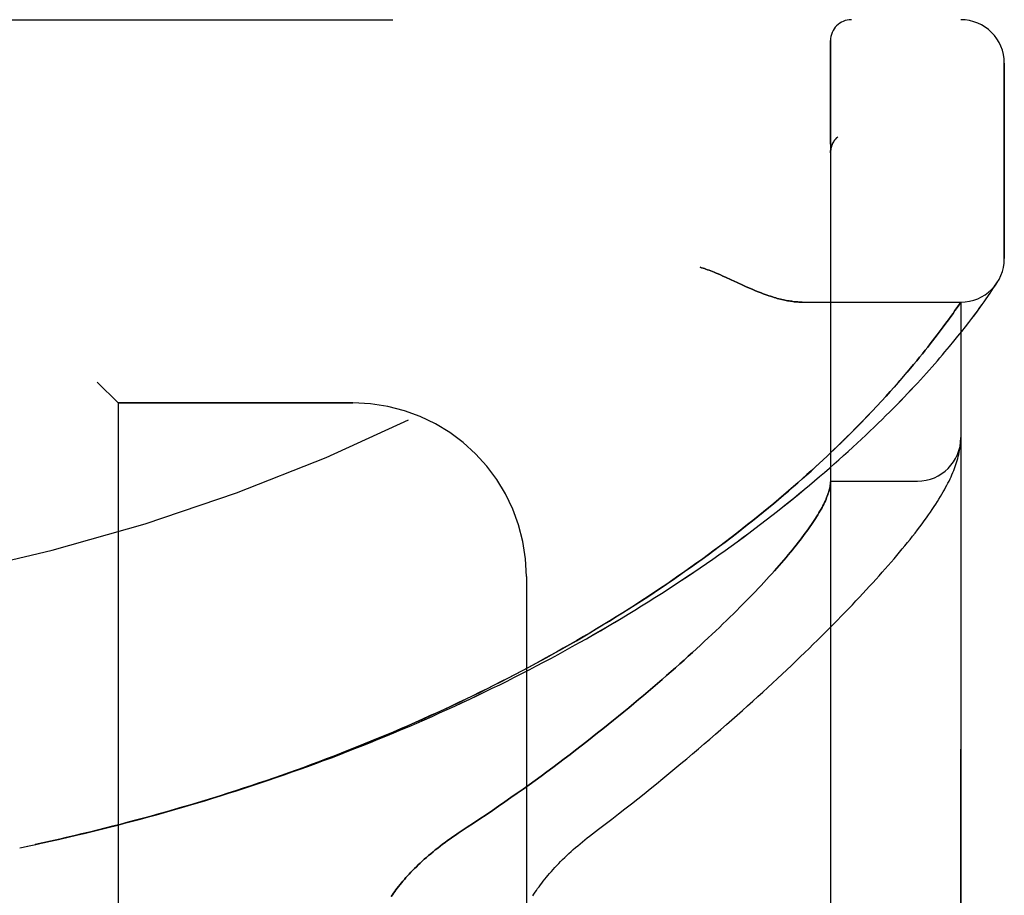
# Model space of a CAD drawing. Header units: inches. Extents: x 0 to 227, y 0 to 147.
# Tile 280 of 285: x 120.3 to 121.72, y 103.38 to 104.64. Entities that reach past the tile are written whole.
import ezdxf

# ---------------------------------------------------------------- set-up
doc = ezdxf.new("R2010")
doc.units = ezdxf.units.IN
doc.header["$LTSCALE"] = 12.466667
doc.header["$MEASUREMENT"] = 0
doc.linetypes.add('HIDDEN', pattern=[0.2, 0.1, -0.1])
doc.layers.add('LEFTHAND_DOOR_ASSEMBLY', color=7, linetype='CONTINUOUS')
doc.layers.add('RIGHTHAND_DOOR_ASSEMBLY', color=7, linetype='CONTINUOUS')

msp = doc.modelspace()

# ---------------------------------------------------------------- linework, layer by layer
at = {"layer": 'LEFTHAND_DOOR_ASSEMBLY', "color": 8, "linetype": 'HIDDEN'}
for p, q in [((119.5916, 104.6355), (121.6554, 104.6355)), ((121.4679, 101.963), (121.4679, 104.6055)), ((121.7179, 104.2918), (121.7179, 104.573)), ((121.4782, 104.4669), (121.478, 104.4667)), ((121.4679, 104.4445), (121.4679, 104.4442)), ((121.3334, 104.2574), (121.3415, 104.2536)), ((121.7043, 104.2524), (121.7061, 104.2552)), ((121.7061, 104.2552), (121.7081, 104.2583)), ((121.7078, 104.2578), (121.7075, 104.2573)), ((121.7078, 104.2578), (121.7081, 104.2583)), ((121.6973, 104.2421), (121.7001, 104.2461)), ((121.7001, 104.2461), (121.7024, 104.2496)), ((121.7024, 104.2496), (121.7043, 104.2524)), ((121.4273, 104.2293), (121.6554, 104.2293)), ((121.65, 104.2215), (121.6554, 104.2293)), ((121.6554, 102.3393), (121.6554, 104.2293)), ((121.6859, 104.2257), (121.6889, 104.2299)), ((121.6889, 104.2299), (121.6916, 104.2338)), ((121.6916, 104.2338), (121.6941, 104.2373)), ((121.6409, 104.2086), (121.6441, 104.213)), ((121.6441, 104.213), (121.6469, 104.217)), ((121.6469, 104.217), (121.65, 104.2215)), ((121.6753, 104.2112), (121.6791, 104.2164)), ((121.6791, 104.2164), (121.6826, 104.2212)), ((121.6826, 104.2212), (121.6859, 104.2257)), ((121.63, 104.1936), (121.6339, 104.1989)), ((121.6339, 104.1989), (121.6376, 104.2039)), ((121.6376, 104.2039), (121.6409, 104.2086)), ((121.6619, 104.1937), (121.6667, 104.1999)), ((121.6667, 104.1999), (121.6711, 104.2057)), ((121.6711, 104.2057), (121.6753, 104.2112)), ((121.6213, 104.182), (121.6258, 104.1879)), ((121.6258, 104.1879), (121.63, 104.1936)), ((121.6512, 104.1803), (121.6567, 104.1871)), ((121.6567, 104.1871), (121.6619, 104.1937)), ((121.6113, 104.1691), (121.6148, 104.1735)), ((121.6148, 104.1735), (121.6181, 104.1778)), ((121.6181, 104.1778), (121.6213, 104.182)), ((121.6391, 104.1654), (121.6453, 104.173)), ((121.6453, 104.173), (121.6512, 104.1803)), ((121.6001, 104.155), (121.604, 104.1599)), ((121.604, 104.1599), (121.6077, 104.1646)), ((121.6077, 104.1646), (121.6113, 104.1691)), ((121.5874, 104.1395), (121.5918, 104.1448)), ((121.5918, 104.1448), (121.596, 104.15)), ((121.596, 104.15), (121.6001, 104.155)), ((121.573, 104.1224), (121.578, 104.1283)), ((121.578, 104.1283), (121.5828, 104.134)), ((121.5828, 104.134), (121.5874, 104.1395)), ((120.4129, 104.1143), (120.4429, 104.0843)), ((121.5476, 104.0937), (121.5536, 104.1005)), ((121.5536, 104.1005), (121.5594, 104.107)), ((121.5594, 104.107), (121.565, 104.1133)), ((121.5345, 104.0796), (121.5412, 104.0868)), ((121.5412, 104.0868), (121.5476, 104.0937)), ((120.4429, 104.0843), (120.4429, 102.4843)), ((120.7804, 104.0843), (120.4429, 104.0843)), ((121.5203, 104.0645), (121.5276, 104.0722)), ((121.5276, 104.0722), (121.5345, 104.0796)), ((121.5127, 104.0566), (121.5203, 104.0645)), ((121.5046, 104.0484), (121.5127, 104.0566)), ((121.6551, 104.0278), (121.6552, 104.0285)), ((121.6552, 104.0285), (121.6552, 104.0292)), ((121.6544, 104.0209), (121.6545, 104.0216)), ((121.6545, 104.0216), (121.6546, 104.0223)), ((121.6546, 104.0223), (121.6547, 104.023)), ((121.6547, 104.023), (121.6548, 104.0237)), ((121.6548, 104.0244), (121.6549, 104.0251)), ((121.6548, 104.0237), (121.6548, 104.0244)), ((121.6549, 104.0251), (121.655, 104.0257)), ((121.655, 104.0264), (121.6551, 104.0271)), ((121.655, 104.0257), (121.655, 104.0264)), ((121.6551, 104.0271), (121.6551, 104.0278)), ((121.4679, 103.9718), (121.5929, 103.9718)), ((121.0304, 103.8343), (121.0304, 102.7343)), ((120.3014, 103.4443), (120.3129, 103.4467))]:
    msp.add_line(p, q, dxfattribs=at)
for points in [[(121.4699, 104.4552), (121.4697, 104.4546), (121.4695, 104.454), (121.4693, 104.4534), (121.4691, 104.4528), (121.4689, 104.4522), (121.4688, 104.4516), (121.4686, 104.451), (121.4685, 104.4504), (121.4684, 104.4498), (121.4683, 104.4492), (121.4682, 104.4486), (121.4681, 104.448), (121.468, 104.4474), (121.468, 104.4467), (121.4679, 104.4461), (121.4679, 104.4455), (121.4679, 104.4449), (121.4679, 104.4445)], [(121.4741, 104.4625), (121.4737, 104.462), (121.4733, 104.4615), (121.473, 104.4611), (121.4727, 104.4606), (121.4724, 104.4601), (121.472, 104.4595), (121.4717, 104.459), (121.4715, 104.4585), (121.4712, 104.4579), (121.4709, 104.4574), (121.4706, 104.4568), (121.4704, 104.4563), (121.4701, 104.4557), (121.4699, 104.4552)], [(121.4741, 104.4625), (121.4742, 104.4627), (121.4744, 104.463), (121.4746, 104.4632), (121.4748, 104.4634), (121.475, 104.4637), (121.4752, 104.4639), (121.4754, 104.4641), (121.4756, 104.4643), (121.4758, 104.4645), (121.476, 104.4648), (121.4762, 104.465), (121.4764, 104.4652), (121.4766, 104.4654), (121.4768, 104.4656), (121.477, 104.4658), (121.4772, 104.466), (121.4775, 104.4663), (121.4777, 104.4665), (121.4779, 104.4667), (121.4782, 104.4669)], [(121.2804, 104.2793), (121.2824, 104.2787), (121.2845, 104.2781), (121.2866, 104.2774), (121.2887, 104.2767), (121.2909, 104.2759), (121.2932, 104.2751), (121.2955, 104.2742), (121.298, 104.2733), (121.3006, 104.2722), (121.3034, 104.271), (121.3064, 104.2698), (121.3096, 104.2684), (121.313, 104.2668), (121.3167, 104.2652)], [(121.3167, 104.2652), (121.3247, 104.2614), (121.3334, 104.2574)], [(121.3415, 104.2536), (121.3454, 104.2519), (121.349, 104.2503), (121.3525, 104.2488), (121.3559, 104.2473), (121.3591, 104.246), (121.3622, 104.2447), (121.3652, 104.2435), (121.3682, 104.2424), (121.371, 104.2413), (121.3738, 104.2403), (121.3765, 104.2393), (121.3791, 104.2384), (121.3817, 104.2376), (121.3842, 104.2368), (121.3866, 104.236), (121.389, 104.2354), (121.3913, 104.2347), (121.3936, 104.2341), (121.3958, 104.2335), (121.398, 104.233), (121.4001, 104.2325), (121.4022, 104.2321), (121.4042, 104.2317), (121.4062, 104.2313), (121.4082, 104.231), (121.4101, 104.2307), (121.412, 104.2304), (121.4138, 104.2302), (121.4156, 104.2299), (121.4174, 104.2298), (121.4191, 104.2296), (121.4208, 104.2295), (121.4225, 104.2294), (121.4241, 104.2293), (121.4258, 104.2293), (121.4273, 104.2293)], [(121.6941, 104.2373), (121.6952, 104.239), (121.6973, 104.2421)], [(120.3593, 103.4569), (120.3709, 103.4596), (120.3825, 103.4623), (120.3941, 103.465), (120.4056, 103.4678), (120.4172, 103.4707), (120.4288, 103.4736), (120.4404, 103.4765), (120.452, 103.4795), (120.4636, 103.4825), (120.4751, 103.4856), (120.4867, 103.4887), (120.4983, 103.4919), (120.5098, 103.4951), (120.5214, 103.4984), (120.5329, 103.5017), (120.5444, 103.5051), (120.5559, 103.5085), (120.5674, 103.512), (120.579, 103.5155), (120.5904, 103.5191), (120.6019, 103.5227), (120.6134, 103.5263), (120.6248, 103.53), (120.6363, 103.5338), (120.6477, 103.5376), (120.6591, 103.5414), (120.6705, 103.5453), (120.6819, 103.5493), (120.6933, 103.5533), (120.7047, 103.5573), (120.716, 103.5614), (120.7273, 103.5655), (120.7386, 103.5697), (120.7499, 103.5739), (120.7612, 103.5782), (120.7724, 103.5826), (120.7836, 103.5869), (120.7948, 103.5914), (120.806, 103.5958), (120.8172, 103.6003), (120.8283, 103.6049), (120.8394, 103.6095), (120.8505, 103.6142), (120.8616, 103.6189), (120.8726, 103.6236), (120.8836, 103.6284), (120.8946, 103.6333), (120.9055, 103.6382), (120.9164, 103.6431), (120.9273, 103.6481), (120.9381, 103.6531), (120.949, 103.6582), (120.9597, 103.6633), (120.9705, 103.6685), (120.9812, 103.6737), (120.9919, 103.6789), (121.0025, 103.6842), (121.0131, 103.6895), (121.0237, 103.6949), (121.0342, 103.7003), (121.0447, 103.7058), (121.0551, 103.7113), (121.0655, 103.7168), (121.0758, 103.7224), (121.0861, 103.728), (121.0964, 103.7337), (121.1066, 103.7394), (121.1167, 103.7451), (121.1268, 103.7508), (121.1369, 103.7566), (121.1469, 103.7625), (121.1568, 103.7683), (121.1667, 103.7742), (121.1765, 103.7802), (121.1863, 103.7861), (121.196, 103.7921), (121.2057, 103.7981), (121.2152, 103.8042), (121.2248, 103.8102), (121.2342, 103.8163), (121.2436, 103.8224), (121.2529, 103.8286), (121.2621, 103.8347), (121.2713, 103.8409), (121.2804, 103.8471), (121.2895, 103.8533), (121.2984, 103.8595), (121.3073, 103.8658), (121.3161, 103.872), (121.3248, 103.8783), (121.3334, 103.8846), (121.342, 103.8908), (121.3504, 103.8971), (121.3588, 103.9034), (121.3671, 103.9097), (121.3753, 103.9159), (121.3834, 103.9222), (121.3914, 103.9285), (121.3993, 103.9347), (121.4071, 103.941), (121.4149, 103.9472), (121.4225, 103.9534), (121.4301, 103.9597), (121.4375, 103.9659), (121.4448, 103.972), (121.4521, 103.9782), (121.4592, 103.9843), (121.4662, 103.9904), (121.4732, 103.9965), (121.48, 104.0025), (121.4867, 104.0085), (121.4933, 104.0144), (121.4998, 104.0204), (121.5061, 104.0262), (121.5124, 104.0321), (121.5185, 104.0379), (121.5246, 104.0436), (121.5305, 104.0493), (121.5363, 104.0549), (121.542, 104.0605), (121.5476, 104.066), (121.5531, 104.0715), (121.5584, 104.0768), (121.5637, 104.0822), (121.5688, 104.0874), (121.5738, 104.0926), (121.5787, 104.0978), (121.5835, 104.1028), (121.5882, 104.1078), (121.5928, 104.1127), (121.5972, 104.1175), (121.6015, 104.1223), (121.6058, 104.127), (121.6099, 104.1316), (121.6139, 104.1361), (121.6178, 104.1405), (121.6216, 104.1449), (121.6253, 104.1492), (121.6289, 104.1534), (121.6324, 104.1575), (121.6391, 104.1654)], [(121.565, 104.1133), (121.5677, 104.1164), (121.573, 104.1224)], [(120.357, 103.4564), (120.3681, 103.459), (120.3793, 103.4616), (120.3904, 103.4642), (120.4015, 103.4669), (120.4126, 103.4696), (120.4237, 103.4724), (120.4348, 103.4752), (120.4459, 103.478), (120.457, 103.4809), (120.4681, 103.4839), (120.4792, 103.4868), (120.4903, 103.4899), (120.5014, 103.493), (120.5124, 103.4961), (120.5235, 103.4992), (120.5345, 103.5024), (120.5456, 103.5057), (120.5566, 103.509), (120.5676, 103.5123), (120.5786, 103.5157), (120.5896, 103.5192), (120.6006, 103.5226), (120.6116, 103.5262), (120.6225, 103.5297), (120.6335, 103.5333), (120.6444, 103.537), (120.6553, 103.5407), (120.6662, 103.5445), (120.6771, 103.5483), (120.688, 103.5521), (120.6989, 103.556), (120.7097, 103.5599), (120.7205, 103.5639), (120.7313, 103.5679), (120.7421, 103.572), (120.7529, 103.5761), (120.7636, 103.5803), (120.7743, 103.5845), (120.785, 103.5887), (120.7957, 103.593), (120.8064, 103.5974), (120.817, 103.6017), (120.8276, 103.6062), (120.8382, 103.6107), (120.8488, 103.6152), (120.8593, 103.6197), (120.8698, 103.6243), (120.8803, 103.629), (120.8908, 103.6337), (120.9012, 103.6384), (120.9116, 103.6432), (120.922, 103.6481), (120.9323, 103.6529), (120.9426, 103.6579), (120.9528, 103.6628), (120.9631, 103.6678), (120.9733, 103.6729), (120.9834, 103.678), (120.9936, 103.6831), (121.0037, 103.6883), (121.0137, 103.6935), (121.0237, 103.6987), (121.0337, 103.704), (121.0436, 103.7094), (121.0535, 103.7147), (121.0633, 103.7201), (121.0731, 103.7256), (121.0829, 103.7311), (121.0926, 103.7366), (121.1022, 103.7422), (121.1118, 103.7478), (121.1214, 103.7534), (121.1309, 103.7591), (121.1404, 103.7648), (121.1498, 103.7705), (121.1591, 103.7763), (121.1684, 103.7821), (121.1776, 103.7879), (121.1868, 103.7937), (121.1959, 103.7996), (121.205, 103.8055), (121.214, 103.8115), (121.2229, 103.8174), (121.2317, 103.8234), (121.2405, 103.8294), (121.2493, 103.8354), (121.2579, 103.8415), (121.2665, 103.8475), (121.275, 103.8536), (121.2834, 103.8597), (121.2918, 103.8658), (121.3001, 103.8719), (121.3083, 103.878), (121.3164, 103.8841), (121.3245, 103.8903), (121.3324, 103.8964), (121.3403, 103.9026), (121.3481, 103.9087), (121.3558, 103.9148), (121.3634, 103.921), (121.371, 103.9271), (121.3784, 103.9332), (121.3857, 103.9393), (121.393, 103.9454), (121.4001, 103.9515), (121.4072, 103.9575), (121.414, 103.9634), (121.4207, 103.9693), (121.4272, 103.9751), (121.4336, 103.9808), (121.4398, 103.9863), (121.4457, 103.9917), (121.4515, 103.9971), (121.4571, 104.0022), (121.4625, 104.0073), (121.4677, 104.0122), (121.4728, 104.0171), (121.4777, 104.0218), (121.4825, 104.0265), (121.4872, 104.031), (121.4917, 104.0355), (121.4961, 104.0399), (121.5046, 104.0484)], [(121.6552, 104.0292), (121.6553, 104.0295), (121.6553, 104.0299), (121.6553, 104.0303), (121.6553, 104.0306), (121.6553, 104.031), (121.6553, 104.0314), (121.6553, 104.0318), (121.6554, 104.0321), (121.6554, 104.0325), (121.6554, 104.0329), (121.6554, 104.0332), (121.6554, 104.0335)], [(121.1212, 103.4611), (121.1342, 103.471), (121.1437, 103.4783), (121.1532, 103.4856), (121.1626, 103.4929), (121.172, 103.5002), (121.1813, 103.5075), (121.1905, 103.5147), (121.1996, 103.522), (121.2086, 103.5293), (121.2176, 103.5365), (121.2264, 103.5438), (121.2352, 103.551), (121.2439, 103.5581), (121.2525, 103.5653), (121.261, 103.5724), (121.2694, 103.5795), (121.2778, 103.5866), (121.286, 103.5936), (121.2942, 103.6006), (121.3022, 103.6076), (121.3102, 103.6145), (121.318, 103.6214), (121.3258, 103.6282), (121.3335, 103.635), (121.3411, 103.6417), (121.3485, 103.6485), (121.3559, 103.6551), (121.3632, 103.6617), (121.3704, 103.6683), (121.3775, 103.6748), (121.3845, 103.6813), (121.3914, 103.6877), (121.3982, 103.694), (121.4049, 103.7003), (121.4115, 103.7066), (121.418, 103.7128), (121.4244, 103.7189), (121.4307, 103.725), (121.437, 103.7311), (121.4431, 103.7371), (121.4491, 103.743), (121.4551, 103.7489), (121.4609, 103.7547), (121.4667, 103.7605), (121.4724, 103.7662), (121.4779, 103.7718), (121.4834, 103.7774), (121.4888, 103.783), (121.4941, 103.7885), (121.4993, 103.7939), (121.5044, 103.7993), (121.5095, 103.8047), (121.5144, 103.81), (121.5193, 103.8152), (121.5241, 103.8204), (121.5288, 103.8255), (121.5334, 103.8306), (121.5379, 103.8356), (121.5423, 103.8406), (121.5467, 103.8455), (121.551, 103.8504), (121.5551, 103.8553), (121.5593, 103.8601), (121.5633, 103.8648), (121.5673, 103.8695), (121.5711, 103.8742), (121.5749, 103.8788), (121.5786, 103.8834), (121.5823, 103.8879), (121.5859, 103.8925), (121.5894, 103.897), (121.5928, 103.9015), (121.5962, 103.9059), (121.5995, 103.9103), (121.6027, 103.9146), (121.6057, 103.9189), (121.6087, 103.9231), (121.6115, 103.9272), (121.6142, 103.9311), (121.6168, 103.935), (121.6192, 103.9387), (121.6216, 103.9423), (121.6238, 103.9459), (121.6259, 103.9494), (121.6279, 103.9528), (121.6299, 103.9561), (121.6317, 103.9593), (121.6335, 103.9626), (121.6352, 103.9657), (121.6368, 103.9689), (121.6384, 103.9719), (121.6398, 103.975), (121.6412, 103.978), (121.6426, 103.981), (121.6439, 103.984), (121.6451, 103.9869), (121.6462, 103.9899), (121.6473, 103.9928), (121.6483, 103.9957), (121.6493, 103.9986), (121.6502, 104.0015), (121.651, 104.0044), (121.6517, 104.0072), (121.6524, 104.01), (121.653, 104.0128), (121.6536, 104.0156), (121.654, 104.0183), (121.6544, 104.0209)], [(121.4677, 103.9677), (121.4675, 103.966), (121.4672, 103.9642), (121.4668, 103.9623), (121.4664, 103.9604), (121.4659, 103.9585), (121.4653, 103.9565), (121.4647, 103.9545), (121.464, 103.9524), (121.4632, 103.9502), (121.4623, 103.948), (121.4614, 103.9458), (121.4604, 103.9435), (121.4593, 103.9412), (121.4581, 103.9388), (121.4569, 103.9363), (121.4556, 103.9338), (121.4542, 103.9313), (121.4527, 103.9287), (121.4512, 103.926), (121.4496, 103.9233), (121.4479, 103.9206), (121.4461, 103.9178), (121.4443, 103.9149), (121.4424, 103.912), (121.4404, 103.9091), (121.4383, 103.906), (121.4361, 103.903), (121.4339, 103.8999), (121.4316, 103.8967), (121.4292, 103.8935), (121.4267, 103.8902), (121.4242, 103.8869), (121.4215, 103.8835), (121.4188, 103.88), (121.416, 103.8765), (121.4131, 103.873), (121.4102, 103.8694), (121.4071, 103.8657), (121.404, 103.862), (121.4008, 103.8582), (121.3975, 103.8544), (121.3941, 103.8505), (121.3906, 103.8466), (121.3871, 103.8426), (121.3834, 103.8386), (121.3797, 103.8345), (121.3759, 103.8303), (121.372, 103.8261), (121.368, 103.8218), (121.3639, 103.8175), (121.3598, 103.8131), (121.3555, 103.8087), (121.3512, 103.8042), (121.3467, 103.7997), (121.3422, 103.7951), (121.3376, 103.7904), (121.3329, 103.7857), (121.3281, 103.781), (121.3232, 103.7762), (121.3182, 103.7713), (121.3131, 103.7664), (121.3079, 103.7614), (121.3027, 103.7564), (121.2973, 103.7513), (121.2919, 103.7462), (121.2863, 103.741), (121.2807, 103.7357), (121.2749, 103.7305), (121.2691, 103.7251), (121.2632, 103.7197), (121.2572, 103.7143), (121.2511, 103.7088), (121.2448, 103.7033), (121.2385, 103.6977), (121.2321, 103.6921), (121.2256, 103.6865), (121.2191, 103.6808), (121.2124, 103.675), (121.2056, 103.6692), (121.1987, 103.6634), (121.1918, 103.6575), (121.1847, 103.6516), (121.1776, 103.6457), (121.1703, 103.6397), (121.163, 103.6337), (121.1556, 103.6277), (121.1481, 103.6216), (121.1405, 103.6156), (121.1328, 103.6095), (121.125, 103.6033), (121.1172, 103.5972), (121.1092, 103.591), (121.1012, 103.5848), (121.0931, 103.5786), (121.0849, 103.5724), (121.0767, 103.5662), (121.0684, 103.56), (121.0599, 103.5537), (121.0515, 103.5475), (121.0429, 103.5413), (121.0343, 103.535), (121.0257, 103.5288), (121.0169, 103.5226), (121.0081, 103.5164), (120.9993, 103.5103), (120.9904, 103.5041), (120.9814, 103.498), (120.9724, 103.4919), (120.9634, 103.4858), (120.9543, 103.4797), (120.9452, 103.4737), (120.9321, 103.4652)], [(121.4679, 103.9708), (121.4679, 103.9705), (121.4679, 103.9702), (121.4678, 103.9699), (121.4678, 103.9695), (121.4678, 103.9691), (121.4678, 103.9687), (121.4677, 103.9682), (121.4677, 103.9677)], [(120.9321, 103.4652), (120.9283, 103.4626), (120.9244, 103.46), (120.9207, 103.4573), (120.917, 103.4547), (120.9133, 103.452), (120.9097, 103.4493), (120.9062, 103.4466), (120.9027, 103.4439), (120.8993, 103.4412), (120.896, 103.4385), (120.8928, 103.4358), (120.8896, 103.4331), (120.8865, 103.4304), (120.8834, 103.4277), (120.8805, 103.425), (120.8776, 103.4223), (120.8747, 103.4196), (120.872, 103.417), (120.8693, 103.4143), (120.8667, 103.4117), (120.8642, 103.4091), (120.8618, 103.4065), (120.8594, 103.4039), (120.8571, 103.4013), (120.8548, 103.3988), (120.8526, 103.3963), (120.8505, 103.3937), (120.8485, 103.3913), (120.8465, 103.3888), (120.8446, 103.3863), (120.8427, 103.3839), (120.841, 103.3815), (120.8392, 103.3791), (120.8376, 103.3767), (120.8359, 103.3744)], [(120.3125, 103.4467), (120.3245, 103.4492), (120.3361, 103.4517), (120.3477, 103.4543)], [(120.3236, 103.449), (120.3347, 103.4515), (120.3459, 103.4539), (120.3593, 103.4569)], [(121.0395, 103.3752), (121.0412, 103.3777), (121.0429, 103.3803), (121.0447, 103.3829), (121.0465, 103.3855), (121.0485, 103.3882), (121.0505, 103.3909), (121.0525, 103.3936), (121.0546, 103.3963), (121.0568, 103.399), (121.0591, 103.4018), (121.0614, 103.4046), (121.0638, 103.4074), (121.0663, 103.4102), (121.0688, 103.4131), (121.0714, 103.4159), (121.0741, 103.4188), (121.0768, 103.4216), (121.0796, 103.4245), (121.0825, 103.4274), (121.0854, 103.4302), (121.0884, 103.4331), (121.0915, 103.436), (121.0946, 103.4388), (121.0977, 103.4417), (121.1009, 103.4445), (121.1042, 103.4473), (121.1075, 103.4501), (121.1109, 103.4529), (121.1143, 103.4557), (121.1177, 103.4584), (121.1212, 103.4611)]]:
    msp.add_lwpolyline(points, dxfattribs=at)
for centre, radius, start, end in [((119.6554, 106.5594), 2.7751, 270, 316.1116), ((121.4979, 104.6055), 0.03, 90, 180), ((121.6554, 104.573), 0.0625, 0, 90), ((121.6554, 104.2918), 0.0625, 270, 360), ((120.7804, 103.8343), 0.25, 0, 90), ((121.5929, 104.0343), 0.0625, 270, 360)]:
    msp.add_arc(centre, radius, start, end, dxfattribs=at)
at = {"layer": 'RIGHTHAND_DOOR_ASSEMBLY', "color": 8, "linetype": 'HIDDEN'}
for p, q in [((119.5916, 104.6355), (121.6554, 104.6355)), ((121.4679, 104.6055), (121.4679, 101.963)), ((121.7179, 104.573), (121.7179, 104.2918)), ((121.4782, 104.4669), (121.478, 104.4667)), ((121.4679, 104.4442), (121.4679, 104.4445)), ((121.3416, 104.2536), (121.3334, 104.2574)), ((121.7043, 104.2524), (121.7061, 104.2552)), ((121.7061, 104.2552), (121.7078, 104.2578)), ((121.6973, 104.2421), (121.7001, 104.2462)), ((121.7001, 104.2462), (121.7024, 104.2496)), ((121.7024, 104.2496), (121.7043, 104.2524)), ((121.4273, 104.2293), (121.6554, 104.2293)), ((121.6554, 104.2293), (121.6513, 104.2233)), ((121.6554, 104.2293), (121.6554, 102.3393)), ((121.6859, 104.2258), (121.6889, 104.2299)), ((121.6889, 104.2299), (121.6916, 104.2338)), ((121.6916, 104.2338), (121.6941, 104.2373)), ((121.6441, 104.213), (121.6409, 104.2086)), ((121.6469, 104.217), (121.6441, 104.213)), ((121.65, 104.2215), (121.6469, 104.217)), ((121.6513, 104.2233), (121.65, 104.2215)), ((121.6753, 104.2113), (121.6791, 104.2164)), ((121.6791, 104.2164), (121.6827, 104.2213)), ((121.6827, 104.2213), (121.6859, 104.2258)), ((121.6339, 104.1989), (121.63, 104.1936)), ((121.6375, 104.2039), (121.6339, 104.1989)), ((121.6409, 104.2086), (121.6375, 104.2039)), ((121.6619, 104.1937), (121.6667, 104.1999)), ((121.6667, 104.1999), (121.6711, 104.2058)), ((121.6711, 104.2058), (121.6753, 104.2113)), ((121.6258, 104.1879), (121.6213, 104.182)), ((121.63, 104.1936), (121.6258, 104.1879)), ((121.6512, 104.1803), (121.6567, 104.1872)), ((121.6567, 104.1872), (121.6619, 104.1937)), ((121.6148, 104.1736), (121.6113, 104.1691)), ((121.6181, 104.1778), (121.6148, 104.1736)), ((121.6213, 104.182), (121.6181, 104.1778)), ((121.6391, 104.1654), (121.6454, 104.173)), ((121.6454, 104.173), (121.6512, 104.1803)), ((121.604, 104.1599), (121.6001, 104.155)), ((121.6078, 104.1646), (121.604, 104.1599)), ((121.6113, 104.1691), (121.6078, 104.1646)), ((121.5918, 104.1449), (121.5874, 104.1395)), ((121.5961, 104.15), (121.5918, 104.1449)), ((121.6001, 104.155), (121.5961, 104.15)), ((121.578, 104.1284), (121.573, 104.1225)), ((121.5828, 104.134), (121.578, 104.1284)), ((121.5874, 104.1395), (121.5828, 104.134)), ((120.4429, 104.0843), (120.4129, 104.1143)), ((121.5537, 104.1006), (121.5477, 104.0939)), ((121.5595, 104.1071), (121.5537, 104.1006)), ((121.5651, 104.1134), (121.5595, 104.1071)), ((121.5413, 104.0869), (121.5347, 104.0798)), ((121.5477, 104.0939), (121.5413, 104.0869)), ((120.4429, 104.0843), (120.4429, 102.4843)), ((120.4429, 104.0843), (120.7804, 104.0843)), ((121.5277, 104.0724), (121.5205, 104.0647)), ((121.5347, 104.0798), (121.5277, 104.0724)), ((121.5128, 104.0568), (121.5048, 104.0487)), ((121.5205, 104.0647), (121.5128, 104.0568)), ((121.6552, 104.0281), (121.6552, 104.0288)), ((121.6544, 104.0209), (121.6545, 104.0216)), ((121.6545, 104.0216), (121.6546, 104.0223)), ((121.6547, 104.0234), (121.6548, 104.0241)), ((121.6548, 104.0241), (121.6549, 104.0247)), ((121.6549, 104.0254), (121.655, 104.0261)), ((121.6549, 104.0247), (121.6549, 104.0254)), ((121.655, 104.0261), (121.6551, 104.0268)), ((121.6551, 104.0274), (121.6552, 104.0281)), ((121.6551, 104.0268), (121.6551, 104.0274)), ((121.4679, 103.9718), (121.5929, 103.9718)), ((121.0304, 103.8343), (121.0304, 102.7343)), ((120.3014, 103.4443), (120.3129, 103.4467))]:
    msp.add_line(p, q, dxfattribs=at)
for points in [[(121.4679, 104.4445), (121.4679, 104.4449), (121.4679, 104.4455), (121.4679, 104.4461), (121.468, 104.4467), (121.468, 104.4473), (121.4681, 104.4479), (121.4682, 104.4486), (121.4683, 104.4492), (121.4684, 104.4498), (121.4685, 104.4504), (121.4686, 104.451), (121.4688, 104.4516), (121.4689, 104.4522), (121.4691, 104.4527), (121.4693, 104.4533), (121.4695, 104.4539), (121.4697, 104.4545), (121.4699, 104.455)], [(121.4699, 104.455), (121.4701, 104.4556), (121.4703, 104.4562), (121.4706, 104.4568), (121.4709, 104.4573), (121.4711, 104.4579), (121.4714, 104.4584), (121.4717, 104.459), (121.472, 104.4595), (121.4723, 104.46), (121.4727, 104.4605), (121.473, 104.4611), (121.4734, 104.4616), (121.4737, 104.462), (121.4741, 104.4625)], [(121.4782, 104.4669), (121.4779, 104.4667), (121.4777, 104.4665), (121.4775, 104.4663), (121.4772, 104.466), (121.477, 104.4658), (121.4768, 104.4656), (121.4766, 104.4654), (121.4764, 104.4652), (121.4762, 104.465), (121.476, 104.4648), (121.4758, 104.4645), (121.4756, 104.4643), (121.4754, 104.4641), (121.4752, 104.4639), (121.475, 104.4637), (121.4748, 104.4634), (121.4746, 104.4632), (121.4744, 104.463), (121.4742, 104.4628), (121.4741, 104.4625)], [(121.3167, 104.2652), (121.313, 104.2668), (121.3096, 104.2684), (121.3064, 104.2698), (121.3034, 104.271), (121.3006, 104.2722), (121.298, 104.2733), (121.2955, 104.2742), (121.2932, 104.2751), (121.2909, 104.2759), (121.2887, 104.2767), (121.2866, 104.2774), (121.2845, 104.2781), (121.2824, 104.2787), (121.2804, 104.2793)], [(121.3334, 104.2574), (121.3247, 104.2614), (121.3167, 104.2652)], [(121.4273, 104.2293), (121.4258, 104.2293), (121.4241, 104.2293), (121.4225, 104.2294), (121.4208, 104.2295), (121.4191, 104.2296), (121.4174, 104.2298), (121.4156, 104.2299), (121.4138, 104.2302), (121.412, 104.2304), (121.4101, 104.2307), (121.4082, 104.231), (121.4062, 104.2313), (121.4042, 104.2317), (121.4022, 104.2321), (121.4001, 104.2325), (121.398, 104.233), (121.3958, 104.2335), (121.3936, 104.2341), (121.3913, 104.2347), (121.389, 104.2354), (121.3866, 104.236), (121.3842, 104.2368), (121.3817, 104.2376), (121.3791, 104.2384), (121.3765, 104.2393), (121.3738, 104.2403), (121.371, 104.2413), (121.3682, 104.2424), (121.3653, 104.2435), (121.3622, 104.2447), (121.3591, 104.246), (121.3559, 104.2473), (121.3525, 104.2488), (121.349, 104.2503), (121.3454, 104.2519), (121.3416, 104.2536)], [(121.6941, 104.2373), (121.6952, 104.239), (121.6973, 104.2421)], [(120.3593, 103.4569), (120.3709, 103.4596), (120.3825, 103.4623), (120.394, 103.465), (120.4056, 103.4678), (120.4172, 103.4707), (120.4288, 103.4736), (120.4404, 103.4765), (120.452, 103.4795), (120.4636, 103.4825), (120.4751, 103.4856), (120.4867, 103.4887), (120.4983, 103.4919), (120.5098, 103.4951), (120.5214, 103.4984), (120.5329, 103.5017), (120.5444, 103.5051), (120.5559, 103.5085), (120.5675, 103.512), (120.579, 103.5155), (120.5904, 103.5191), (120.6019, 103.5227), (120.6134, 103.5263), (120.6249, 103.53), (120.6363, 103.5338), (120.6477, 103.5376), (120.6591, 103.5414), (120.6705, 103.5453), (120.6819, 103.5493), (120.6933, 103.5533), (120.7047, 103.5573), (120.716, 103.5614), (120.7273, 103.5655), (120.7386, 103.5697), (120.7499, 103.574), (120.7612, 103.5782), (120.7724, 103.5826), (120.7836, 103.5869), (120.7949, 103.5914), (120.806, 103.5958), (120.8172, 103.6004), (120.8283, 103.6049), (120.8394, 103.6095), (120.8505, 103.6142), (120.8616, 103.6189), (120.8726, 103.6236), (120.8836, 103.6284), (120.8946, 103.6333), (120.9055, 103.6382), (120.9164, 103.6431), (120.9273, 103.6481), (120.9382, 103.6531), (120.949, 103.6582), (120.9598, 103.6633), (120.9705, 103.6685), (120.9812, 103.6737), (120.9919, 103.6789), (121.0025, 103.6842), (121.0131, 103.6896), (121.0237, 103.6949), (121.0342, 103.7003), (121.0447, 103.7058), (121.0551, 103.7113), (121.0655, 103.7168), (121.0759, 103.7224), (121.0862, 103.728), (121.0964, 103.7337), (121.1066, 103.7394), (121.1168, 103.7451), (121.1269, 103.7509), (121.1369, 103.7567), (121.1469, 103.7625), (121.1569, 103.7684), (121.1667, 103.7743), (121.1766, 103.7802), (121.1863, 103.7861), (121.196, 103.7921), (121.2057, 103.7981), (121.2153, 103.8042), (121.2248, 103.8103), (121.2342, 103.8163), (121.2436, 103.8225), (121.2529, 103.8286), (121.2622, 103.8348), (121.2714, 103.8409), (121.2805, 103.8471), (121.2895, 103.8533), (121.2984, 103.8596), (121.3073, 103.8658), (121.3161, 103.8721), (121.3248, 103.8783), (121.3335, 103.8846), (121.342, 103.8909), (121.3505, 103.8971), (121.3588, 103.9034), (121.3671, 103.9097), (121.3753, 103.916), (121.3834, 103.9222), (121.3914, 103.9285), (121.3994, 103.9348), (121.4072, 103.941), (121.4149, 103.9472), (121.4226, 103.9535), (121.4301, 103.9597), (121.4375, 103.9659), (121.4449, 103.9721), (121.4521, 103.9782), (121.4592, 103.9843), (121.4663, 103.9904), (121.4732, 103.9965), (121.48, 104.0025), (121.4867, 104.0085), (121.4933, 104.0145), (121.4998, 104.0204), (121.5062, 104.0263), (121.5124, 104.0321), (121.5186, 104.0379), (121.5246, 104.0436), (121.5305, 104.0493), (121.5364, 104.0549), (121.5421, 104.0605), (121.5476, 104.066), (121.5531, 104.0715), (121.5585, 104.0769), (121.5637, 104.0822), (121.5688, 104.0875), (121.5739, 104.0927), (121.5788, 104.0978), (121.5835, 104.1029), (121.5882, 104.1078), (121.5928, 104.1127), (121.5972, 104.1176), (121.6016, 104.1223), (121.6058, 104.127), (121.6099, 104.1316), (121.6139, 104.1361), (121.6178, 104.1406), (121.6216, 104.1449), (121.6253, 104.1492), (121.6289, 104.1534), (121.6324, 104.1575), (121.6391, 104.1654)], [(121.573, 104.1225), (121.5678, 104.1165), (121.5651, 104.1134)], [(121.5048, 104.0487), (121.4964, 104.0401), (121.4919, 104.0357), (121.4874, 104.0313), (121.4828, 104.0267), (121.478, 104.0221), (121.4731, 104.0174), (121.468, 104.0125), (121.4628, 104.0076), (121.4574, 104.0025), (121.4518, 103.9974), (121.4461, 103.9921), (121.4401, 103.9867), (121.434, 103.9811), (121.4277, 103.9755), (121.4212, 103.9697), (121.4145, 103.9638), (121.4076, 103.9579), (121.4006, 103.9519), (121.3935, 103.9458), (121.3863, 103.9397), (121.3789, 103.9336), (121.3715, 103.9275), (121.3639, 103.9214), (121.3563, 103.9152), (121.3486, 103.9091), (121.3408, 103.903), (121.333, 103.8968), (121.325, 103.8907), (121.3169, 103.8845), (121.3088, 103.8784), (121.3006, 103.8723), (121.2923, 103.8662), (121.284, 103.86), (121.2755, 103.854), (121.267, 103.8479), (121.2584, 103.8418), (121.2498, 103.8358), (121.241, 103.8297), (121.2322, 103.8237), (121.2234, 103.8177), (121.2145, 103.8118), (121.2055, 103.8058), (121.1964, 103.7999), (121.1873, 103.794), (121.1781, 103.7882), (121.1689, 103.7824), (121.1596, 103.7766), (121.1502, 103.7708), (121.1408, 103.7651), (121.1314, 103.7594), (121.1219, 103.7537), (121.1123, 103.748), (121.1027, 103.7424), (121.093, 103.7369), (121.0833, 103.7313), (121.0736, 103.7259), (121.0638, 103.7204), (121.0539, 103.715), (121.044, 103.7096), (121.0341, 103.7043), (121.0241, 103.699), (121.0141, 103.6937), (121.0041, 103.6885), (120.994, 103.6833), (120.9839, 103.6782), (120.9737, 103.6731), (120.9635, 103.668), (120.9532, 103.663), (120.943, 103.658), (120.9327, 103.6531), (120.9223, 103.6482), (120.912, 103.6434), (120.9016, 103.6386), (120.8911, 103.6339), (120.8807, 103.6292), (120.8702, 103.6245), (120.8597, 103.6199), (120.8491, 103.6153), (120.8386, 103.6108), (120.828, 103.6063), (120.8173, 103.6019), (120.8067, 103.5975), (120.796, 103.5931), (120.7854, 103.5888), (120.7746, 103.5846), (120.7639, 103.5804), (120.7532, 103.5762), (120.7424, 103.5721), (120.7316, 103.568), (120.7208, 103.564), (120.7099, 103.56), (120.6991, 103.5561), (120.6882, 103.5522), (120.6774, 103.5483), (120.6665, 103.5445), (120.6556, 103.5408), (120.6446, 103.5371), (120.6337, 103.5334), (120.6227, 103.5298), (120.6118, 103.5262), (120.6008, 103.5227), (120.5898, 103.5192), (120.5788, 103.5158), (120.5678, 103.5124), (120.5567, 103.509), (120.5457, 103.5057), (120.5347, 103.5025), (120.5236, 103.4993), (120.5126, 103.4961), (120.5015, 103.493), (120.4904, 103.4899), (120.4793, 103.4869), (120.4682, 103.4839), (120.4571, 103.4809), (120.446, 103.478), (120.4349, 103.4752), (120.4238, 103.4724), (120.4127, 103.4696), (120.4016, 103.4669), (120.3904, 103.4642), (120.3793, 103.4616), (120.3682, 103.459), (120.357, 103.4564)], [(121.6552, 104.0288), (121.6552, 104.0292), (121.6553, 104.0296), (121.6553, 104.0299), (121.6553, 104.0303), (121.6553, 104.0306), (121.6553, 104.031), (121.6553, 104.0314), (121.6553, 104.0318), (121.6554, 104.0321), (121.6554, 104.0325), (121.6554, 104.0329), (121.6554, 104.0332)], [(121.1212, 103.4611), (121.1342, 103.471), (121.1437, 103.4783), (121.1532, 103.4856), (121.1626, 103.4929), (121.172, 103.5002), (121.1813, 103.5075), (121.1905, 103.5148), (121.1996, 103.522), (121.2086, 103.5293), (121.2176, 103.5365), (121.2264, 103.5438), (121.2352, 103.551), (121.2439, 103.5581), (121.2525, 103.5653), (121.261, 103.5724), (121.2695, 103.5795), (121.2778, 103.5866), (121.286, 103.5936), (121.2942, 103.6006), (121.3022, 103.6076), (121.3102, 103.6145), (121.318, 103.6214), (121.3258, 103.6282), (121.3335, 103.635), (121.3411, 103.6418), (121.3485, 103.6485), (121.3559, 103.6551), (121.3632, 103.6617), (121.3704, 103.6683), (121.3775, 103.6748), (121.3845, 103.6813), (121.3914, 103.6877), (121.3982, 103.694), (121.4049, 103.7003), (121.4115, 103.7066), (121.418, 103.7128), (121.4244, 103.7189), (121.4308, 103.725), (121.437, 103.7311), (121.4431, 103.7371), (121.4491, 103.743), (121.4551, 103.7489), (121.4609, 103.7547), (121.4667, 103.7605), (121.4724, 103.7662), (121.4779, 103.7718), (121.4834, 103.7775), (121.4888, 103.783), (121.4941, 103.7885), (121.4993, 103.7939), (121.5045, 103.7993), (121.5095, 103.8047), (121.5144, 103.81), (121.5193, 103.8152), (121.5241, 103.8204), (121.5288, 103.8255), (121.5334, 103.8306), (121.5379, 103.8356), (121.5423, 103.8406), (121.5467, 103.8455), (121.551, 103.8504), (121.5552, 103.8553), (121.5593, 103.8601), (121.5633, 103.8648), (121.5673, 103.8695), (121.5711, 103.8742), (121.5749, 103.8788), (121.5787, 103.8834), (121.5823, 103.888), (121.5859, 103.8925), (121.5894, 103.897), (121.5928, 103.9015), (121.5962, 103.9059), (121.5995, 103.9103), (121.6027, 103.9147), (121.6058, 103.9189), (121.6087, 103.9231), (121.6115, 103.9272), (121.6142, 103.9311), (121.6168, 103.935), (121.6192, 103.9387), (121.6216, 103.9423), (121.6238, 103.9459), (121.6259, 103.9494), (121.6279, 103.9528), (121.6299, 103.9561), (121.6317, 103.9594), (121.6335, 103.9626), (121.6352, 103.9657), (121.6368, 103.9689), (121.6384, 103.9719), (121.6398, 103.975), (121.6412, 103.978), (121.6426, 103.981), (121.6439, 103.984), (121.6451, 103.9869), (121.6462, 103.9899), (121.6473, 103.9928), (121.6483, 103.9957), (121.6493, 103.9986), (121.6502, 104.0015), (121.651, 104.0044), (121.6517, 104.0072), (121.6524, 104.01), (121.653, 104.0128), (121.6536, 104.0156), (121.654, 104.0183), (121.6544, 104.0209)], [(121.6546, 104.0223), (121.6546, 104.0227), (121.6547, 104.0234)], [(120.9321, 103.4652), (120.9452, 103.4737), (120.9543, 103.4797), (120.9634, 103.4858), (120.9724, 103.4919), (120.9814, 103.498), (120.9904, 103.5041), (120.9993, 103.5103), (121.0081, 103.5164), (121.0169, 103.5226), (121.0257, 103.5288), (121.0343, 103.535), (121.0429, 103.5413), (121.0515, 103.5475), (121.0599, 103.5537), (121.0684, 103.56), (121.0767, 103.5662), (121.0849, 103.5724), (121.0931, 103.5786), (121.1012, 103.5848), (121.1092, 103.591), (121.1172, 103.5972), (121.125, 103.6033), (121.1328, 103.6095), (121.1405, 103.6156), (121.1481, 103.6216), (121.1556, 103.6277), (121.163, 103.6337), (121.1703, 103.6397), (121.1776, 103.6457), (121.1847, 103.6516), (121.1918, 103.6575), (121.1987, 103.6634), (121.2056, 103.6692), (121.2124, 103.675), (121.2191, 103.6808), (121.2256, 103.6865), (121.2321, 103.6921), (121.2385, 103.6977), (121.2448, 103.7033), (121.2511, 103.7088), (121.2572, 103.7143), (121.2632, 103.7197), (121.2691, 103.7251), (121.2749, 103.7305), (121.2807, 103.7357), (121.2863, 103.741), (121.2919, 103.7462), (121.2973, 103.7513), (121.3027, 103.7564), (121.3079, 103.7614), (121.3131, 103.7664), (121.3182, 103.7713), (121.3232, 103.7762), (121.3281, 103.781), (121.3329, 103.7857), (121.3376, 103.7904), (121.3422, 103.7951), (121.3467, 103.7997), (121.3512, 103.8042), (121.3555, 103.8087), (121.3598, 103.8131), (121.3639, 103.8175), (121.368, 103.8218), (121.372, 103.8261), (121.3759, 103.8303), (121.3797, 103.8345), (121.3834, 103.8386), (121.3871, 103.8426), (121.3906, 103.8466), (121.3941, 103.8505), (121.3975, 103.8544), (121.4008, 103.8582), (121.404, 103.862), (121.4071, 103.8657), (121.4102, 103.8694), (121.4131, 103.873), (121.416, 103.8765), (121.4188, 103.88), (121.4215, 103.8835), (121.4242, 103.8869), (121.4267, 103.8902), (121.4292, 103.8935), (121.4316, 103.8967), (121.4339, 103.8999), (121.4361, 103.903), (121.4383, 103.906), (121.4404, 103.9091), (121.4424, 103.912), (121.4443, 103.9149), (121.4461, 103.9178), (121.4479, 103.9206), (121.4496, 103.9233), (121.4512, 103.926), (121.4527, 103.9287), (121.4542, 103.9313), (121.4556, 103.9338), (121.4569, 103.9363), (121.4581, 103.9388), (121.4593, 103.9412), (121.4604, 103.9435), (121.4614, 103.9458), (121.4623, 103.948), (121.4632, 103.9502), (121.464, 103.9524), (121.4647, 103.9545), (121.4653, 103.9565), (121.4659, 103.9585), (121.4664, 103.9604), (121.4668, 103.9623), (121.4672, 103.9642), (121.4675, 103.966), (121.4677, 103.9677)], [(121.4677, 103.9677), (121.4677, 103.9682), (121.4678, 103.9687), (121.4678, 103.9691), (121.4678, 103.9695), (121.4678, 103.9699), (121.4679, 103.9702), (121.4679, 103.9705), (121.4679, 103.9708)], [(120.8359, 103.3744), (120.8376, 103.3767), (120.8392, 103.3791), (120.841, 103.3815), (120.8427, 103.3839), (120.8446, 103.3863), (120.8465, 103.3888), (120.8485, 103.3913), (120.8505, 103.3937), (120.8526, 103.3963), (120.8548, 103.3988), (120.8571, 103.4013), (120.8594, 103.4039), (120.8618, 103.4065), (120.8642, 103.4091), (120.8667, 103.4117), (120.8693, 103.4143), (120.872, 103.417), (120.8747, 103.4196), (120.8776, 103.4223), (120.8805, 103.425), (120.8834, 103.4277), (120.8865, 103.4304), (120.8896, 103.4331), (120.8928, 103.4358), (120.896, 103.4385), (120.8993, 103.4412), (120.9027, 103.4439), (120.9062, 103.4466), (120.9097, 103.4493), (120.9133, 103.452), (120.917, 103.4547), (120.9207, 103.4573), (120.9244, 103.46), (120.9283, 103.4626), (120.9321, 103.4652)], [(120.3125, 103.4467), (120.3245, 103.4492), (120.3361, 103.4517), (120.3477, 103.4543)], [(120.3593, 103.4569), (120.3459, 103.4539), (120.3348, 103.4515), (120.3236, 103.449)], [(121.0395, 103.3752), (121.0412, 103.3777), (121.0429, 103.3803), (121.0447, 103.3829), (121.0465, 103.3855), (121.0485, 103.3882), (121.0505, 103.3909), (121.0525, 103.3936), (121.0546, 103.3963), (121.0568, 103.399), (121.0591, 103.4018), (121.0614, 103.4046), (121.0638, 103.4074), (121.0663, 103.4102), (121.0688, 103.4131), (121.0714, 103.4159), (121.0741, 103.4188), (121.0768, 103.4216), (121.0796, 103.4245), (121.0825, 103.4274), (121.0854, 103.4302), (121.0884, 103.4331), (121.0915, 103.436), (121.0946, 103.4388), (121.0977, 103.4417), (121.101, 103.4445), (121.1042, 103.4473), (121.1075, 103.4501), (121.1109, 103.4529), (121.1143, 103.4557), (121.1177, 103.4584), (121.1212, 103.4611)]]:
    msp.add_lwpolyline(points, dxfattribs=at)
for centre, radius, start, end in [((119.6554, 106.5594), 2.7751, 270, 316.1116), ((121.4979, 104.6055), 0.03, 90, 180), ((121.6554, 104.573), 0.0625, 0, 90), ((121.6554, 104.2918), 0.0625, 270, 360), ((120.7804, 103.8343), 0.25, 0, 90), ((121.5929, 104.0343), 0.0625, 270, 360)]:
    msp.add_arc(centre, radius, start, end, dxfattribs=at)

doc.saveas('drawing.dxf')
